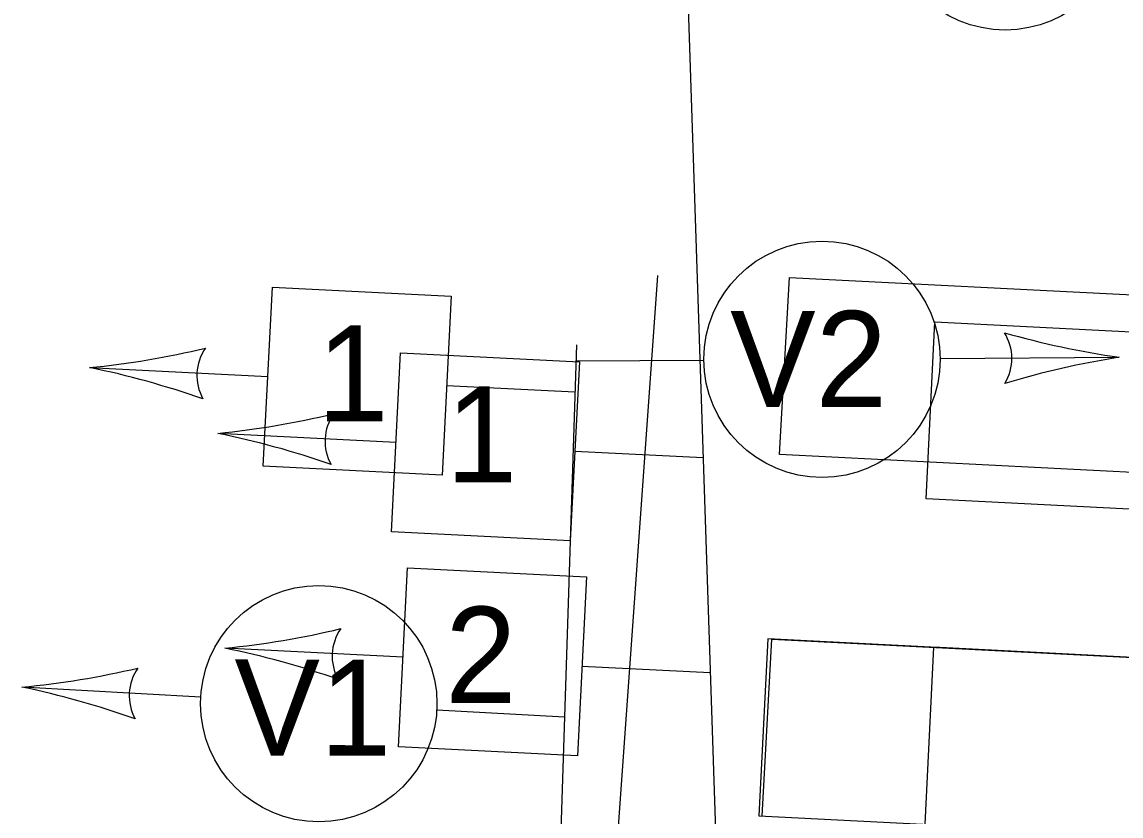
# Model space of a CAD drawing. Extents: x 647787 to 668496, y 640478 to 654412.
# Drawn here: x 659937.51 to 659974.72, y 647427.78 to 647454.65 of the extents above; entities that cross this region are included whole.
import ezdxf

# ---------------------------------------------------------------- set-up
doc = ezdxf.new("R2010")
doc.units = 0
for name, color, linetype in [('TEMP_DETECTION ZONE_Stage 2', 7, 'Continuous'), ('TEMP_DETECTION ZONE_STAGE 3', 7, 'Continuous'), ('TEMP_DETECTION_ZONE_STAGE 5', 7, 'Continuous'), ('TEMP_SIGNAL_HEAD_STAGE 2', 7, 'Continuous'), ('TEMP_SIGNAL_HEAD_Stage 3', 7, 'Continuous'), ('TEMP_SIGNAL_HEAD_STAGE 5', 7, 'Continuous'), ('TEMP_SIGNAL_POLES_STAGE 1A', 7, 'Continuous'), ('TEMP_SIGNAL_POLES_STAGE 1B', 7, 'Continuous'), ('TEMP_SIGNAL_POLES_STAGE 2', 7, 'Continuous'), ('TEMP_SIGNAL_POLES_STAGE 3', 7, 'Continuous'), ('TEMP_SIGNAL_POLES_STAGE 5', 7, 'Continuous'), ('TEXT_TEMP_SIGNAL_POLES_STAGE 2', 7, 'Continuous'), ('TEXT_TEMP_SIGNAL_POLES_STAGE 3', 7, 'Continuous'), ('TEXT_TEMP_SIGNAL_POLES_STAGE 4', 7, 'Continuous'), ('TEXT_TEMP_SIGNAL_POLES_STAGE 5', 7, 'Continuous')]:
    doc.layers.add(name, color=color, linetype=linetype)

msp = doc.modelspace()

# ---------------------------------------------------------------- linework, layer by layer
at = {"layer": 'TEMP_DETECTION ZONE_Stage 2'}
for p, q in [((659963.162, 647440.015), (659963.5, 647446.006)), ((659963.5, 647446.006), (660013.436, 647443.47)), ((660013.099, 647437.479), (659963.162, 647440.015))]:
    msp.add_line(p, q, dxfattribs=at)
at = {"layer": 'TEMP_DETECTION ZONE_STAGE 3'}
for p, q in [((659962.568, 647427.78), (659962.906, 647433.77)), ((659962.906, 647433.77), (660012.842, 647431.235))]:
    msp.add_line(p, q, dxfattribs=at)
at = {"layer": 'TEMP_DETECTION_ZONE_STAGE 5'}
for p, q in [((659959.029, 647446.068), (659954.665, 647385.085)), ((659959.029, 647446.068), (659954.665, 647385.085)), ((659968.12, 647438.512), (659968.424, 647444.504)), ((659962.769, 647433.777), (659962.465, 647427.785)), ((660012.705, 647431.241), (659962.769, 647433.777)), ((659968.379, 647433.492), (659968.075, 647427.5)), ((660018.315, 647430.957), (659968.379, 647433.492)), ((659962.465, 647427.785), (660012.4, 647425.249))]:
    msp.add_line(p, q, dxfattribs=at)
for points in [[(659968.424, 647444.504), (660018.36, 647441.968)], [(660018.056, 647435.976), (659968.12, 647438.512)]]:
    msp.add_lwpolyline(points, dxfattribs=at)
at = {"layer": 'TEMP_SIGNAL_HEAD_STAGE 2'}
for p, q in [((659950.177, 647440.424), (659944.144, 647440.73)), ((659960.573, 647439.897), (659956.232, 647440.117)), ((659950.417, 647433.153), (659944.384, 647433.459)), ((659960.813, 647432.625), (659956.472, 647432.846))]:
    msp.add_line(p, q, dxfattribs=at)
for points in [[(659956.386, 647443.145), (659956.078, 647437.089), (659950.023, 647437.396), (659950.33, 647443.453)], [(659956.625, 647435.874), (659956.318, 647429.817), (659950.263, 647430.124), (659950.57, 647436.181)]]:
    msp.add_lwpolyline(points, close=True, dxfattribs=at)
for centre, radius, start, end in [((659941.215, 647470.057), 29.472, 275.7037, 283.4418), ((659949.404, 647440.464), 1.629, 145.2481, 208.9427), ((659938.262, 647411.852), 29.472, 70.749, 78.4871), ((659941.455, 647462.786), 29.472, 275.7037, 283.4418), ((659949.644, 647433.193), 1.629, 145.2481, 208.9427), ((659938.501, 647404.581), 29.472, 70.749, 78.4871)]:
    msp.add_arc(centre, radius, start, end, dxfattribs=at)
at = {"layer": 'TEMP_SIGNAL_HEAD_Stage 3'}
for p, q in [((659950.177, 647440.424), (659944.144, 647440.73)), ((659960.573, 647439.897), (659956.232, 647440.117))]:
    msp.add_line(p, q, dxfattribs=at)
msp.add_lwpolyline([(659956.386, 647443.145), (659956.078, 647437.089), (659950.023, 647437.396), (659950.33, 647443.453)], close=True, dxfattribs=at)
msp.add_circle((659970.8, 647458.378), 4, dxfattribs=at)
for centre, radius, start, end in [((659941.215, 647470.057), 29.472, 275.7037, 283.4418), ((659949.404, 647440.464), 1.629, 145.2481, 208.9427), ((659938.262, 647411.852), 29.472, 70.749, 78.4871)]:
    msp.add_arc(centre, radius, start, end, dxfattribs=at)
at = {"layer": 'TEMP_SIGNAL_HEAD_STAGE 5'}
for p, q in [((659956.269, 647443.183), (659960.599, 647443.211)), ((659956.269, 647443.183), (659960.599, 647443.211)), ((659968.599, 647443.264), (659974.663, 647443.304)), ((659968.599, 647443.264), (659974.663, 647443.304)), ((659945.838, 647442.647), (659939.805, 647442.953)), ((659945.838, 647442.647), (659939.805, 647442.953)), ((659956.234, 647442.12), (659951.893, 647442.34)), ((659956.234, 647442.12), (659951.893, 647442.34)), ((659943.569, 647431.807), (659937.514, 647432.143)), ((659943.569, 647431.807), (659937.514, 647432.143)), ((659955.881, 647431.122), (659951.557, 647431.363)), ((659955.881, 647431.122), (659951.557, 647431.363))]:
    msp.add_line(p, q, dxfattribs=at)
msp.add_lwpolyline([(659952.047, 647445.368), (659951.739, 647439.311), (659945.684, 647439.619), (659945.991, 647445.675)], close=True, dxfattribs=at)
msp.add_lwpolyline([(659952.047, 647445.368), (659951.739, 647439.311), (659945.684, 647439.619), (659945.991, 647445.675)], close=True, dxfattribs=at)
for centre in [(659964.599, 647443.237), (659964.599, 647443.237), (659947.563, 647431.585), (659947.563, 647431.585)]:
    msp.add_circle(centre, 4, dxfattribs=at)
for centre, radius, start, end in [((659969.397, 647443.268), 1.629, 328.53, 32.2246), ((659978.877, 647472.471), 29.47, 254.0409, 261.779), ((659969.397, 647443.268), 1.629, 328.53, 32.2246), ((659978.877, 647472.471), 29.47, 254.0409, 261.779), ((659936.876, 647472.28), 29.472, 275.7037, 283.4418), ((659936.876, 647472.28), 29.472, 275.7037, 283.4418), ((659945.065, 647442.687), 1.629, 145.2481, 208.9427), ((659945.065, 647442.687), 1.629, 145.2481, 208.9427), ((659979.272, 647414.194), 29.472, 98.9966, 106.7347), ((659979.272, 647414.194), 29.472, 98.9966, 106.7347), ((659933.923, 647414.075), 29.472, 70.749, 78.4871), ((659933.923, 647414.075), 29.472, 70.749, 78.4871), ((659934.721, 647461.483), 29.472, 275.4377, 283.1759), ((659934.721, 647461.483), 29.472, 275.4377, 283.1759), ((659942.773, 647431.852), 1.629, 144.9711, 208.6657), ((659942.773, 647431.852), 1.629, 144.9711, 208.6657), ((659931.498, 647403.294), 29.47, 70.4821, 78.2202), ((659931.498, 647403.294), 29.47, 70.4821, 78.2202)]:
    msp.add_arc(centre, radius, start, end, dxfattribs=at)
at = {"layer": 'TEMP_SIGNAL_POLES_STAGE 1A'}
for p, q in [((659956.286, 647443.722), (659954.295, 647381.754)), ((659956.269, 647443.183), (659960.599, 647443.211)), ((659968.599, 647443.264), (659974.663, 647443.304)), ((659945.838, 647442.647), (659939.805, 647442.953)), ((659956.234, 647442.12), (659951.893, 647442.34)), ((659943.569, 647431.807), (659937.514, 647432.143)), ((659955.881, 647431.122), (659951.557, 647431.363))]:
    msp.add_line(p, q, dxfattribs=at)
msp.add_lwpolyline([(659952.047, 647445.368), (659951.739, 647439.311), (659945.684, 647439.619), (659945.991, 647445.675)], close=True, dxfattribs=at)
for centre in [(659964.599, 647443.237), (659947.563, 647431.585)]:
    msp.add_circle(centre, 4, dxfattribs=at)
for centre, radius, start, end in [((659969.397, 647443.268), 1.629, 328.53, 32.2246), ((659978.877, 647472.471), 29.47, 254.0409, 261.779), ((659936.876, 647472.28), 29.472, 275.7037, 283.4418), ((659945.065, 647442.687), 1.629, 145.2481, 208.9427), ((659979.272, 647414.194), 29.472, 98.9966, 106.7347), ((659933.923, 647414.075), 29.472, 70.749, 78.4871), ((659934.721, 647461.483), 29.472, 275.4377, 283.1759), ((659942.773, 647431.852), 1.629, 144.9711, 208.6657), ((659931.498, 647403.294), 29.47, 70.4821, 78.2202)]:
    msp.add_arc(centre, radius, start, end, dxfattribs=at)
at = {"layer": 'TEMP_SIGNAL_POLES_STAGE 1B'}
for p, q in [((659968.12, 647438.512), (659968.424, 647444.504)), ((659968.379, 647433.492), (659968.075, 647427.5)), ((660018.315, 647430.957), (659968.379, 647433.492))]:
    msp.add_line(p, q, dxfattribs=at)
for points in [[(659968.424, 647444.504), (660018.36, 647441.968)], [(660018.056, 647435.976), (659968.12, 647438.512)]]:
    msp.add_lwpolyline(points, dxfattribs=at)
at = {"layer": 'TEMP_SIGNAL_POLES_STAGE 2'}
msp.add_line((659959.035, 647486.545), (659962.344, 647386.22), dxfattribs=at)
at = {"layer": 'TEMP_SIGNAL_POLES_STAGE 3'}
msp.add_line((659959.035, 647486.545), (659962.344, 647386.22), dxfattribs=at)
at = {"layer": 'TEMP_SIGNAL_POLES_STAGE 5'}
msp.add_line((659956.286, 647443.722), (659954.295, 647381.754), dxfattribs=at)
msp.add_line((659956.286, 647443.722), (659954.295, 647381.754), dxfattribs=at)

# ---------------------------------------------------------------- texts
at = {"layer": 'TEXT_TEMP_SIGNAL_POLES_STAGE 2'}
for s, p in [('1', (659951.869, 647439.068)), ('2', (659951.841, 647431.611))]:
    msp.add_text(s, height=3.25, dxfattribs=at).set_placement(p)
at = {"layer": 'TEXT_TEMP_SIGNAL_POLES_STAGE 3'}
msp.add_text('1', height=3.25, dxfattribs=at).set_placement((659951.869, 647439.068))
at = {"layer": 'TEXT_TEMP_SIGNAL_POLES_STAGE 4'}
for s, p in [('V2', (659961.487, 647441.622)), ('1', (659947.506, 647441.132))]:
    msp.add_text(s, height=3.25, dxfattribs=at).set_placement(p)
msp.add_text('V1', height=3.25, rotation=359.934, dxfattribs=at).set_placement((659944.703, 647429.83))
at = {"layer": 'TEXT_TEMP_SIGNAL_POLES_STAGE 5'}
for s, p in [('V2', (659961.487, 647441.622)), ('1', (659947.506, 647441.132))]:
    msp.add_text(s, height=3.25, dxfattribs=at).set_placement(p)
msp.add_text('V1', height=3.25, rotation=359.934, dxfattribs=at).set_placement((659944.703, 647429.83))

doc.saveas('drawing.dxf')
